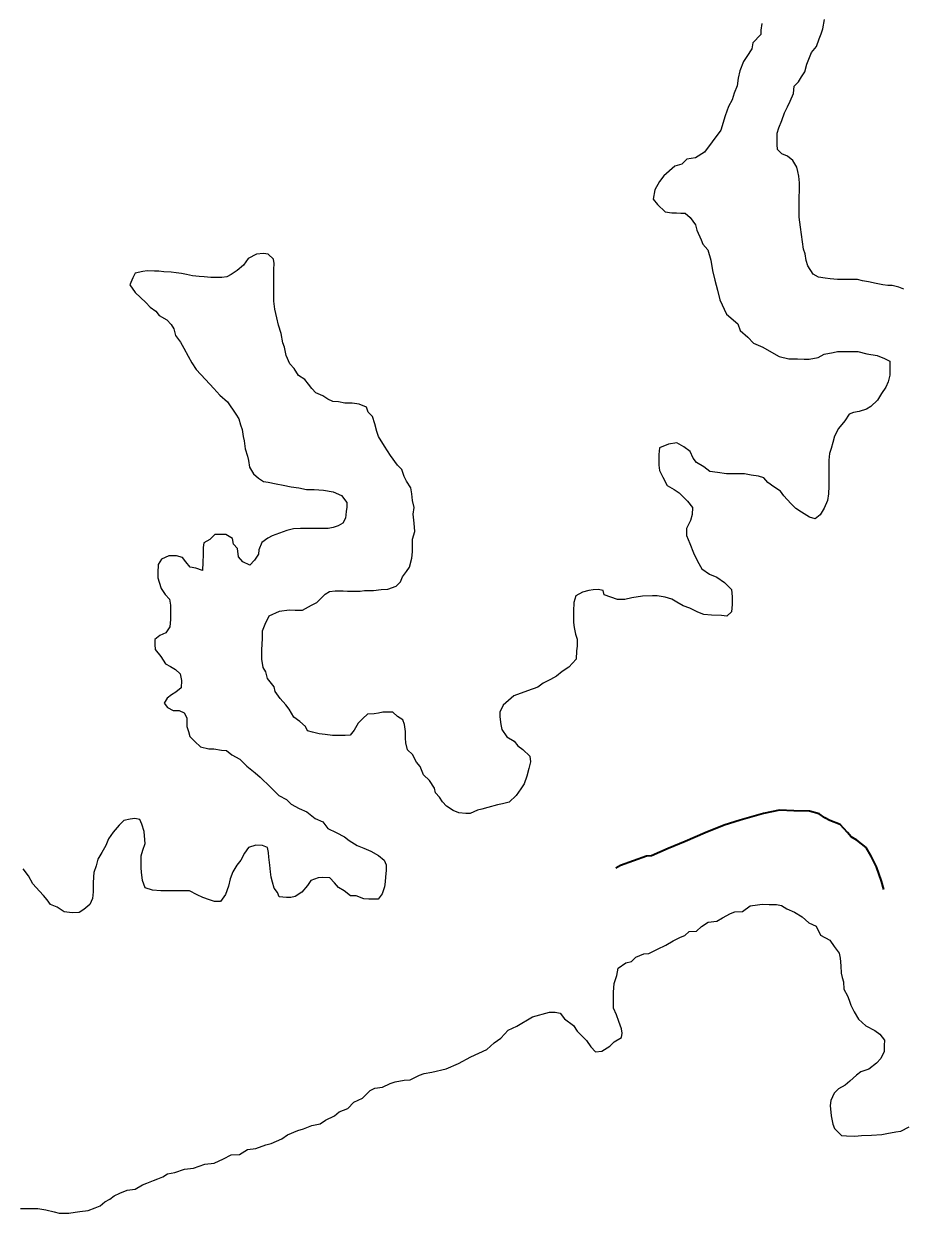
# Model space of a CAD drawing. Extents: x 553962 to 842807, y 8883888 to 9032388.
# Drawn here: x 587242 to 588036, y 8908729 to 8909803 of the extents above; entities that cross this region are included whole.
import ezdxf

# ---------------------------------------------------------------- set-up
doc = ezdxf.new("R2010")
doc.units = 0
doc.header["$LTSCALE"] = 200
doc.linetypes.add('LONG_DASH_SHORT_DASH', pattern=[9.9, 6, -1.2, 1.5, -1.2])
doc.layers.add('6', color=7, linetype='Continuous', lineweight=13)

msp = doc.modelspace()

# ---------------------------------------------------------------- linework, layer by layer
at = {"layer": '6'}
for points in [[(587908.5, 8909803.7), (587907.5, 8909797.7), (587907.4, 8909793.7), (587900.4, 8909786.2), (587899.3, 8909780.7), (587894.8, 8909773.7), (587891.8, 8909769.2), (587888.7, 8909760.8), (587887.1, 8909754.3), (587886.1, 8909747.3), (587883.5, 8909740.8), (587881.5, 8909734.8), (587878.4, 8909728.8), (587875.4, 8909720.3), (587871.3, 8909707.3), (587863.7, 8909696.8), (587856.6, 8909687.4), (587848.6, 8909682.4), (587840.6, 8909681), (587836.2, 8909676.6), (587829.8, 8909674.9), (587829.8, 8909674.9), (587819.9, 8909666.1), (587815.9, 8909660.9), (587811.8, 8909653.3), (587810.3, 8909645.1), (587814.2, 8909640.1), (587821.2, 8909633.5), (587827.2, 8909632.5), (587831.2, 8909632.5), (587835.2, 8909632.4), (587839.2, 8909632.4), (587843.7, 8909628.4), (587848.6, 8909621.8), (587849.6, 8909616.8), (587853.5, 8909608.3), (587855, 8909604.3), (587859.6, 8909599.1), (587862.3, 8909589.9)], [(587923.8, 8909709.5), (587926.4, 8909715.9), (587928.9, 8909722.9), (587931.5, 8909728.4), (587934, 8909733.4), (587937.1, 8909740.4), (587937.6, 8909746.9), (587941.6, 8909750.9), (587944.2, 8909755.4), (587947.2, 8909759.9), (587949.2, 8909766.9), (587953.3, 8909777.4), (587957.9, 8909782.8), (587960.4, 8909789.8), (587962, 8909794.3), (587963.5, 8909798.8), (587965.1, 8909807.3)], [(588036.8, 8909563.5), (588032.3, 8909565.5), (588026.3, 8909567.1), (588022.3, 8909567.1), (588017.8, 8909567.6), (588011.8, 8909568.7), (588004.8, 8909570.2), (587999.3, 8909571.3), (587994.8, 8909572.3), (587988.3, 8909572.3), (587982.8, 8909572.4), (587976.8, 8909572.4), (587970.3, 8909573), (587965.8, 8909573.5), (587959.8, 8909574.5), (587954.8, 8909577.1), (587949.9, 8909584.8), (587949.9, 8909584.8), (587948.5, 8909589.5), (587947.5, 8909595.7), (587946.1, 8909599.9), (587945.2, 8909606.5), (587945.2, 8909606.5), (587943.3, 8909619.6), (587943.3, 8909619.6), (587943.3, 8909619.6), (587942.2, 8909628.7), (587942.2, 8909628.7), (587942.3, 8909636.2), (587942.3, 8909641.7), (587942.3, 8909646.2), (587942.4, 8909653.3), (587942.4, 8909659.8), (587942, 8909665.8), (587941, 8909669.8), (587940, 8909673.8), (587936.6, 8909679.8), (587931.6, 8909683.9), (587926.6, 8909685.9), (587922.7, 8909689.9), (587922.2, 8909694.4), (587922.2, 8909698.4), (587922.3, 8909704.5), (587923.8, 8909709.5)], [(587462.5, 8909595.2), (587458.2, 8909596), (587451.7, 8909595.2), (587444.4, 8909591.3), (587440, 8909585.2), (587434.4, 8909580.5), (587428.8, 8909577), (587424.9, 8909574.9), (587420.6, 8909574.1), (587414.6, 8909574.1), (587410.6, 8909574.2), (587404.6, 8909574.7), (587400.1, 8909575.2), (587394.1, 8909575.8), (587388.6, 8909576.8), (587384.1, 8909577.8), (587379.1, 8909578.4), (587374.6, 8909578.9), (587368.1, 8909579.4), (587363.6, 8909580), (587359.6, 8909580), (587353.1, 8909580.1), (587349.1, 8909579.6), (587342.1, 8909578.1), (587340, 8909573.9), (587340, 8909573.9)], [(587467.4, 8909552.8), (587467.4, 8909556.8), (587467.5, 8909562.8), (587467.5, 8909567.8), (587467.6, 8909572.3), (587467.6, 8909576.8), (587467.6, 8909581.3), (587467.7, 8909586.8), (587467.2, 8909590.8), (587462.5, 8909595.2)], [(587862.3, 8909589.9), (587863.9, 8909580.6), (587866.1, 8909571.9), (587868.3, 8909562.7), (587870.5, 8909554), (587876.5, 8909541), (587886.9, 8909532.4), (587888.9, 8909526.4), (587895.9, 8909520.4), (587900.8, 8909514.8), (587909.3, 8909511.3), (587917.3, 8909506.7), (587924.2, 8909502.7), (587932.7, 8909500.6), (587936.7, 8909500.6), (587940.7, 8909500.6), (587946.7, 8909500.5), (587951.2, 8909500.5), (587959.2, 8909501.9), (587964.8, 8909504.9), (587972.8, 8909506.3), (587976.8, 8909507.3), (587980.8, 8909507.3), (587985.3, 8909507.3), (587989.3, 8909507.2), (587995.3, 8909507.2), (588003.3, 8909505.2), (588012.8, 8909503.6), (588019.3, 8909501), (588024.2, 8909498.5), (588024.2, 8909494), (588024.2, 8909486), (588022.6, 8909480), (588020.6, 8909475), (588016.5, 8909469.5), (588013, 8909463.5), (588006.9, 8909457.6)], [(587340, 8909573.9), (587337.5, 8909567.6), (587342.1, 8909560.5), (587351.8, 8909551.5), (587355.8, 8909547.5), (587360.8, 8909543.9), (587363.8, 8909539.9), (587370.7, 8909535.9), (587374.7, 8909531.8), (587377.2, 8909527.8), (587378.6, 8909521.8), (587383.1, 8909515.8), (587386.1, 8909510.2), (587390, 8909503.2), (587393.5, 8909497.2), (587397.4, 8909491.1), (587405.6, 8909482.1), (587413.4, 8909473.9), (587418.7, 8909467.9), (587425.5, 8909461.8), (587433, 8909450.6), (587435.9, 8909446.5), (587437.4, 8909441), (587438.9, 8909437), (587439.8, 8909430.5), (587440.8, 8909426.5), (587441.7, 8909419.4), (587443.7, 8909412.9), (587444.7, 8909408.9), (587445.6, 8909402.9), (587449.1, 8909396.9), (587453.5, 8909392.8), (587458, 8909389.8), (587462.5, 8909389.3), (587469.5, 8909387.7), (587476, 8909386.7), (587483, 8909385.1), (587490, 8909384.1), (587497, 8909382.5), (587504, 8909382.5), (587512.5, 8909381.9), (587521, 8909380.4), (587528.5, 8909377.3), (587533.4, 8909370.8), (587533.4, 8909366.8), (587532.8, 8909362.8), (587532.3, 8909356.8), (587529.8, 8909352.3), (587525.7, 8909349.8), (587521.2, 8909348.3), (587516.7, 8909347.3), (587511.7, 8909347.4), (587504.7, 8909347.4), (587497.7, 8909347.5), (587491.7, 8909347.5), (587485.2, 8909347.1), (587479.2, 8909345.6), (587472.7, 8909343.1), (587466.1, 8909340.7), (587462.1, 8909338.7), (587456.6, 8909334.7), (587454, 8909328.2), (587453.5, 8909324.2), (587450, 8909318.8), (587445.9, 8909314.3), (587439.5, 8909317.3), (587435.5, 8909321.8), (587434.5, 8909329.4), (587431.1, 8909333.4), (587430.1, 8909338.4), (587424.1, 8909342), (587420.1, 8909342), (587414.1, 8909342), (587409.6, 8909337.6), (587404.1, 8909334.6), (587403.5, 8909330.1), (587403.5, 8909323.6), (587403.4, 8909317.1), (587402.9, 8909309.6), (587396.9, 8909311.6), (587391.9, 8909312.6), (587387.9, 8909317.2), (587385, 8909321.2), (587379.5, 8909322.7), (587372.5, 8909322.8), (587365.9, 8909319.8), (587362.9, 8909314.8), (587362.8, 8909307.3), (587362.8, 8909302.8), (587363.8, 8909298.8), (587365.7, 8909293.3), (587369.2, 8909287.7), (587373.2, 8909283.7), (587374.1, 8909278.2), (587374.1, 8909271.7), (587374, 8909265.2), (587373.5, 8909258.7), (587369.9, 8909253.2), (587364.4, 8909250.7), (587359.9, 8909247.2), (587359.8, 8909242.7)], [(587517.9, 8909290.6), (587523, 8909291), (587530, 8909291), (587534, 8909290.9), (587541, 8909290.9), (587545.5, 8909290.9), (587549.5, 8909291.3), (587553.5, 8909291.3), (587557.5, 8909291.3), (587564.5, 8909292.2), (587570.5, 8909292.7), (587578, 8909295.2), (587582, 8909299.1), (587583.6, 8909303.6), (587587.3, 8909308.5), (587590.1, 8909312.6), (587592.1, 8909320.7), (587592.8, 8909326.2), (587592.8, 8909331), (587592.8, 8909337.8), (587594.8, 8909344.6), (587594.2, 8909352.1), (587593.5, 8909360.3), (587594.2, 8909366.4), (587592.8, 8909372.6), (587592.1, 8909378.7), (587591.4, 8909384.2), (587587.3, 8909390.3), (587585.3, 8909394.4), (587583.2, 8909400.6), (587579.2, 8909404.6), (587573, 8909413.5), (587573, 8909413.5), (587573, 8909413.5), (587573, 8909413.5), (587567.6, 8909421.7), (587562, 8909430.5), (587560.6, 8909435), (587558.6, 8909442), (587556.7, 8909448.5), (587552.7, 8909452.6), (587551.2, 8909457.1), (587544.7, 8909459.6), (587538.2, 8909460.7), (587531.7, 8909460.7), (587525.8, 8909461.7), (587520.8, 8909462.3), (587516.3, 8909464.3), (587511.8, 8909467.3), (587505.3, 8909469.9), (587501.8, 8909473.9), (587498.9, 8909477.9), (587495.4, 8909482), (587489.9, 8909485.5), (587486, 8909492), (587482, 8909496.1), (587478.5, 8909503.6), (587477.1, 8909511.1), (587475.6, 8909515.2), (587474.2, 8909523.7), (587471.8, 8909531.2), (587470.3, 8909537.7), (587469.3, 8909541.7), (587468.4, 8909545.7), (587467.4, 8909552.8)], [(588006.9, 8909457.6), (588002.9, 8909455.1), (587996.4, 8909453.1), (587991.4, 8909452.2), (587987.4, 8909450.7), (587983.3, 8909444.7), (587977.8, 8909437.7), (587974.2, 8909430.7), (587972.7, 8909425.2), (587971.1, 8909419.7), (587969.6, 8909415.2), (587969, 8909409.2), (587969, 8909404.7), (587968.9, 8909396.2), (587968.9, 8909390.2), (587968.9, 8909385.7), (587968.8, 8909378.7), (587967.8, 8909372.7), (587964.7, 8909365.7), (587961.2, 8909359.7), (587956.6, 8909356.2), (587951.6, 8909357.8), (587944.2, 8909362.3), (587939.2, 8909365.4), (587934.7, 8909369.9), (587928.3, 8909377), (587925.3, 8909381), (587919.3, 8909385), (587913.9, 8909389.1), (587910.4, 8909393.1), (587905.4, 8909394.6), (587898.9, 8909395.7), (587892.9, 8909396.7), (587886.4, 8909396.8), (587880.9, 8909396.8), (587876.4, 8909396.8), (587868.4, 8909397.9), (587861.4, 8909398.9), (587856, 8909403), (587849.5, 8909407), (587846.5, 8909411.1), (587843.6, 8909417.1), (587838.1, 8909421.1), (587831.6, 8909424.7), (587824.1, 8909423.7), (587816.1, 8909420.3), (587815.5, 8909414.3), (587815.4, 8909404.7), (587815.9, 8909399.7), (587818.9, 8909393.7), (587822.8, 8909386.2), (587829.3, 8909382.6), (587833.8, 8909379.6), (587841.2, 8909372), (587845.7, 8909366.5), (587845.6, 8909360), (587844.1, 8909354.5), (587840.5, 8909347.5), (587840.5, 8909341), (587843.4, 8909334), (587846.8, 8909325.4), (587850.3, 8909317.9), (587854.2, 8909310.9), (587861.2, 8909306.3), (587867.7, 8909303.3)], [(587867.7, 8909303.3), (587874.7, 8909298.7), (587881.1, 8909292.2), (587881.6, 8909285.6), (587881.5, 8909278.6), (587881, 8909272.1), (587876.9, 8909268.2), (587871.9, 8909268.7), (587862.9, 8909269.2), (587855.9, 8909269.8), (587850.5, 8909271.8), (587843.5, 8909275.4), (587837.5, 8909277.4), (587831.5, 8909281), (587827, 8909283.5), (587821, 8909285.5), (587814, 8909286.6), (587809.5, 8909286.6), (587800.5, 8909286.2), (587791, 8909284.7), (587784.5, 8909283.3), (587778, 8909283.3), (587772, 8909285.4), (587766, 8909287.4), (587765.1, 8909291.4), (587760.6, 8909292.4), (587756.1, 8909292), (587752.1, 8909291.5), (587746.5, 8909290), (587740.5, 8909286.6), (587738.5, 8909280.6), (587738.4, 8909272.6), (587738.4, 8909268.6), (587738.3, 8909262.6), (587738.8, 8909258), (587740.2, 8909252), (587741.7, 8909247.5)], [(587536.5, 8909160.7), (587532, 8909160.3), (587525.5, 8909160.3), (587520.5, 8909160.3), (587514, 8909161.4), (587508.5, 8909161.9), (587502.5, 8909163.5), (587498, 8909164.5), (587496, 8909168.5), (587491.1, 8909173.1), (587485.6, 8909177.1), (587481.2, 8909184.1), (587478.2, 8909188.2), (587473.2, 8909193.7), (587468.8, 8909200.2), (587467.8, 8909204.3), (587461.8, 8909211.8), (587460.4, 8909217.8), (587457.9, 8909221.8), (587456.5, 8909229.4), (587456.5, 8909233.4), (587456.6, 8909237.9), (587457.1, 8909247.9), (587457.2, 8909254.9), (587459.7, 8909260.9), (587463.3, 8909268.4), (587472.6, 8909272.7), (587472.6, 8909272.7), (587481.2, 8909273.8), (587486.8, 8909273.7), (587486.8, 8909273.7), (587493.3, 8909273.7), (587501.4, 8909278.2), (587506.4, 8909280.7), (587509.9, 8909284.1), (587513.9, 8909288.1), (587517.9, 8909290.6)], [(587359.8, 8909242.7), (587360.3, 8909238.2), (587365.3, 8909231.7), (587369.7, 8909225.2), (587374.2, 8909222.6), (587378.7, 8909220.1), (587382.7, 8909216.1), (587384.1, 8909210), (587383.6, 8909203.5), (587379, 8909199.6), (587375, 8909197.1), (587371, 8909194.1), (587368.5, 8909189.6), (587371.4, 8909185.6), (587376.4, 8909183.1), (587381.9, 8909183), (587386.4, 8909181), (587388.9, 8909176.5), (587388.8, 8909172.4), (587388.8, 8909168.4), (587390.3, 8909163.9), (587391.7, 8909159.4), (587396.2, 8909154.9), (587401.2, 8909150.3), (587408.7, 8909148.3), (587413.2, 8909148.3), (587420.2, 8909147.2), (587424.7, 8909146.7), (587429.4, 8909143), (587436.8, 8909139), (587443.2, 8909132.6), (587450.7, 8909126.7), (587455.1, 8909122.7), (587464.5, 8909113.8), (587472, 8909106.1), (587479, 8909102.5), (587483, 8909098.5), (587490.4, 8909094.5), (587497.4, 8909091.4), (587504.9, 8909085.3), (587511.9, 8909082.3), (587516.3, 8909076.3), (587523.8, 8909072.7), (587531.3, 8909068.7), (587535.7, 8909065.6), (587542.7, 8909061.1), (587548.7, 8909058.5), (587555.2, 8909056), (587562.2, 8909051.9), (587567.1, 8909047.9), (587569.1, 8909043.4), (587569.1, 8909038.4), (587568.5, 8909032.8), (587568, 8909028.3), (587567.4, 8909023.8), (587565.4, 8909017.3), (587561.8, 8909012.4), (587557.3, 8909012.4), (587553.3, 8909012.4), (587548.8, 8909012.9), (587541.9, 8909015.5), (587536.9, 8909015.5), (587530.9, 8909020.1), (587525.9, 8909023.1), (587522.4, 8909027.2), (587518, 8909031.7), (587511.5, 8909032.2), (587507.5, 8909031.8), (587501, 8909029.3), (587497.9, 8909024.8), (587492.9, 8909018.8), (587486.8, 8909014.9), (587482.8, 8909013.9), (587478.8, 8909013.9), (587472.3, 8909014.5), (587470.8, 8909018.5), (587467.9, 8909022.5), (587466.4, 8909028), (587465, 8909032.5), (587464.5, 8909037.1), (587464, 8909043.1), (587463.1, 8909050.6), (587462.6, 8909054.6), (587461.7, 8909059.1), (587457.2, 8909061.1), (587451.2, 8909061.2), (587444.7, 8909059.2), (587441.1, 8909054.2), (587437.6, 8909047.7), (587434, 8909043.3), (587430.5, 8909037.3), (587427.9, 8909030.8), (587426.4, 8909024.3), (587423.8, 8909016.8), (587419.3, 8909010.3), (587413.8, 8909010.3), (587409.3, 8909011.9), (587403.3, 8909013.9), (587398.3, 8909016.4), (587391.3, 8909020), (587383.8, 8909020.1)], [(587741.7, 8909247.5), (587741.7, 8909241), (587741.1, 8909237), (587740.6, 8909229.5), (587734, 8909222), (587728, 8909218.1), (587723, 8909214.1), (587717.4, 8909211.1), (587710.9, 8909207.7), (587705.9, 8909204.2), (587696.8, 8909200.7), (587684.3, 8909196.3), (587674.7, 8909187.9), (587671.7, 8909181.4), (587671.7, 8909177.4), (587672.6, 8909170.4), (587673.6, 8909165.8), (587678, 8909159.3), (587684.5, 8909155.3), (587688, 8909151.2), (587692.4, 8909147.7), (587698.9, 8909141.6), (587699.3, 8909136.6), (587697.8, 8909130.6), (587696.2, 8909123.6), (587693.7, 8909116.6), (587690.7, 8909112.2), (587686.6, 8909106.2), (587680.1, 8909100.2), (587674.1, 8909098.8), (587669.5, 8909097.8), (587661, 8909095.3), (587655.5, 8909093.9), (587651.5, 8909092.9), (587645, 8909089.9), (587641, 8909089.9), (587634.5, 8909090.5), (587629.5, 8909092.5), (587623.5, 8909096.6), (587620, 8909100.6), (587617.1, 8909104.6), (587613.6, 8909108.7), (587612.6, 8909112.7), (587608.2, 8909119.7), (587602.7, 8909124.8), (587599.8, 8909132.3), (587596.3, 8909136.3), (587592.9, 8909143.3), (587588.4, 8909147.4), (587586.9, 8909153.9), (587586.5, 8909157.9), (587586.5, 8909163.9), (587585.6, 8909170.4), (587584.1, 8909174.4), (587579.1, 8909177.5), (587575.1, 8909181.5), (587570.1, 8909181.6), (587566.1, 8909181.6), (587562.1, 8909180.6), (587558.1, 8909180.1), (587552.1, 8909179.7), (587547.8, 8909175.8), (587543.8, 8909171.4), (587540.2, 8909165.1), (587536.5, 8909160.7)], [(587383.8, 8909020.1), (587377.8, 8909020.1), (587371.3, 8909020.1), (587365.3, 8909020.2), (587357.8, 8909020.7), (587351.3, 8909022.8), (587348.9, 8909029.3), (587347.9, 8909036.8), (587347.5, 8909040.8), (587347.5, 8909047.3), (587347.6, 8909051.8), (587349.1, 8909056.8), (587351.1, 8909062.8), (587350.7, 8909069.8), (587350.2, 8909073.8), (587348.3, 8909080.4), (587346.3, 8909084.4), (587341.8, 8909085.4), (587337.8, 8909084.9), (587331.8, 8909083.5), (587327.8, 8909079.5), (587322.2, 8909073), (587318.2, 8909067.1), (587315.6, 8909061.1), (587312.1, 8909054.6), (587308.5, 8909048.6), (587307, 8909042.6), (587304.9, 8909036.6), (587304.4, 8909032.6), (587304.3, 8909027.1), (587304.3, 8909019.1), (587303.7, 8909013.1), (587301.2, 8909007.6), (587295.7, 8909003.1), (587291.6, 8909000.6), (587285.1, 8909000.2), (587278.1, 8909001.2), (587271.7, 8909005.3), (587265.7, 8909007.8), (587262.7, 8909011.8), (587259.2, 8909015.9), (587255.8, 8909019.9), (587249.8, 8909026.4), (587245.9, 8909033.5), (587240.9, 8909040)], [(587547.5, 8908832.7), (587554.5, 8908839.7), (587558.6, 8908841.7), (587565.6, 8908842.6), (587572.6, 8908846.1), (587577.1, 8908847.5), (587585.1, 8908849), (587590.6, 8908849.4), (587599.2, 8908853.4), (587603.2, 8908854.9), (587610.2, 8908856.3), (587623.3, 8908859.2), (587634.3, 8908864.2), (587645.6, 8908870.1), (587660, 8908876.8), (587666.5, 8908882.8), (587672.5, 8908886.8), (587679.1, 8908894.2), (587687.1, 8908897.7), (587701.2, 8908906.1), (587716.7, 8908910.5), (587721.7, 8908910.5), (587726.2, 8908909.4), (587730.2, 8908904.4), (587738.2, 8908898.3), (587741.6, 8908893.3), (587746.1, 8908888.8), (587750.1, 8908884.7), (587754, 8908879.2), (587758, 8908874.7), (587764, 8908875.1), (587771, 8908879.6), (587775.1, 8908883.6), (587781.6, 8908887.5), (587782.1, 8908891.5), (587781.7, 8908895.5), (587779.2, 8908902.1), (587777.2, 8908908.1), (587774.3, 8908914.1), (587774.3, 8908921.6), (587774.4, 8908928.6), (587775, 8908936.2), (587777.5, 8908943.6), (587778.6, 8908950.1), (587785.6, 8908955.1), (587790.6, 8908956.1), (587794.6, 8908960.1), (587801.7, 8908963), (587806.2, 8908963.5), (587814.2, 8908967.4), (587821.7, 8908970.9), (587828.3, 8908974.8), (587834.8, 8908978.3), (587838.8, 8908979.8), (587842.8, 8908983.3), (587849.3, 8908983.7), (587853.9, 8908987.7), (587859.9, 8908991.7), (587867.9, 8908992.6), (587873, 8908995.6), (587880, 8908999.5), (587884, 8909001), (587891, 8909001.5), (587898, 8909006.4), (587904.6, 8909007.4), (587908.6, 8909007.9), (587915.1, 8909007.8), (587921.6, 8909007.8), (587926.1, 8909006.8), (587931, 8909003.7), (587938, 8909000.7), (587945, 8908996.6), (587951, 8908991.1), (587957.4, 8908988), (587961.4, 8908980), (587969.8, 8908975.4), (587973.8, 8908969.9), (587978.2, 8908963.8), (587979.2, 8908959.3), (587979.7, 8908952.3), (587980.1, 8908945.8), (587981.1, 8908941.8), (587982.1, 8908937.8), (587982.5, 8908931.3), (587986, 8908925.2), (587987.4, 8908921.2), (587988.9, 8908916.7), (587991.8, 8908910.7), (587995.8, 8908904.1), (588002.3, 8908898.1), (588010.7, 8908894), (588015.2, 8908890.5), (588019.2, 8908885), (588019.1, 8908880.4), (588019.1, 8908874.9), (588016, 8908868.5), (588012, 8908864.5), (588005, 8908859), (587997.9, 8908856.6), (587993.9, 8908853.6), (587987.9, 8908848.1)], [(587987.9, 8908848.1), (587983.8, 8908844.6), (587977.8, 8908841.2), (587973.8, 8908837.2), (587970.7, 8908830.7), (587970.2, 8908826.2), (587971.1, 8908816.7), (587972.6, 8908809.2), (587974, 8908805.2), (587980.5, 8908799.1), (587985, 8908798.6), (587992.5, 8908798.5), (587998.5, 8908799), (588007.5, 8908799.4), (588017, 8908799.8), (588021.5, 8908800.8), (588029.6, 8908802.3), (588034.1, 8908802.8), (588041.6, 8908806.7)], [(587238.6, 8908733.1), (587243.1, 8908733.1), (587250.1, 8908733), (587254.1, 8908733), (587261.6, 8908732), (587269.1, 8908729.9), (587273.6, 8908728.9), (587278.1, 8908728.8), (587282.1, 8908728.8), (587288.1, 8908729.8), (587292.1, 8908730.2), (587299.6, 8908731.2), (587306.1, 8908733.7), (587310.6, 8908735.6), (587314.7, 8908739.1), (587319.2, 8908741.6), (587323.2, 8908744.6), (587328.2, 8908747), (587334.8, 8908749.5), (587342.3, 8908750.4), (587348.8, 8908754.4), (587352.8, 8908755.9), (587358.8, 8908758.3), (587362.8, 8908759.8), (587367.3, 8908761.8), (587371.4, 8908764.3), (587377.9, 8908765.7), (587386.9, 8908768.7), (587394.9, 8908769.6), (587405, 8908773.1), (587413.5, 8908774), (587422, 8908778), (587429, 8908781.4), (587436.5, 8908781.9), (587443.6, 8908786.3), (587451.1, 8908787.3), (587460.1, 8908790.7), (587465.1, 8908791.7), (587474.7, 8908796.1), (587479.7, 8908799.6), (587489.2, 8908803.6), (587494.2, 8908805), (587501.8, 8908808), (587509.3, 8908809.4), (587514.3, 8908812.9), (587522.3, 8908816.8), (587526.4, 8908820.3), (587534.4, 8908823.3), (587539.9, 8908829.2), (587547.5, 8908832.7)]]:
    msp.add_lwpolyline(points, dxfattribs=at)
at = {"layer": '6', "linetype": 'LONG_DASH_SHORT_DASH', "lineweight": 35}
msp.add_lwpolyline([(588018.6, 8909021.3), (588016.5, 8909028.7), (588012.1, 8909041.8), (588007.1, 8909051.3), (588002.7, 8909059.3), (587994.2, 8909065.9), (587989.3, 8909068.9), (587985.8, 8909072.9), (587979.3, 8909080), (587969.9, 8909083.5), (587965.4, 8909086.1), (587960.4, 8909089.6), (587951.4, 8909092.1), (587937.4, 8909092.2), (587924.4, 8909092.8), (587909.9, 8909089.8), (587888.9, 8909084), (587874.3, 8909079.5), (587857.3, 8909072.6), (587839.2, 8909064.7), (587823.7, 8909058.3), (587808.6, 8909051.8), (587804.1, 8909051.4), (587780.6, 8909043), (587776.5, 8909040.6)], dxfattribs=at)

doc.saveas('drawing.dxf')
